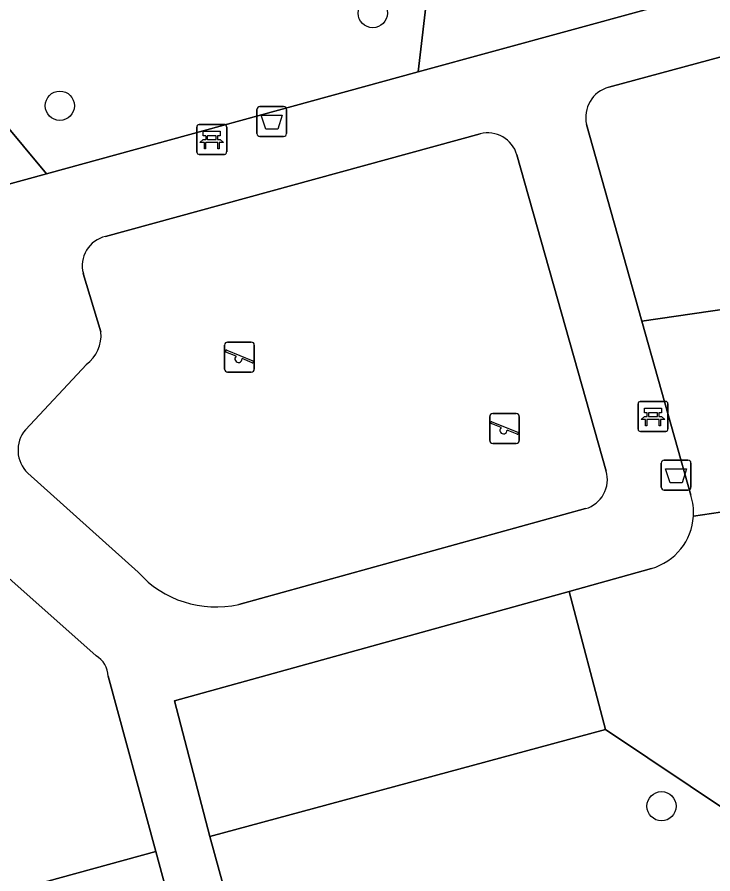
# Model space of a CAD drawing. Extents: x 159053 to 160042, y 380449 to 381423.
# Drawn here: x 159289.58 to 159312.86, y 381021.1 to 381049.76 of the extents above; entities that cross this region are included whole.
import ezdxf

# ---------------------------------------------------------------- set-up
doc = ezdxf.new("R2010")
doc.units = 0
for name, color, linetype in [('IMGEO_Afvalbak', 7, 'Continuous'), ('IMGEO_Bank', 7, 'Continuous'), ('IMGEO_Boom', 7, 'Continuous'), ('IMGEO_Groenvoorziening', 7, 'Continuous'), ('IMGEO_Speelvoorziening', 7, 'Continuous'), ('IMGEO_Terreindeel_zand', 7, 'Continuous'), ('IMGEO_Voetpad_halfverhard', 7, 'Continuous')]:
    doc.layers.add(name, color=color, linetype=linetype)

msp = doc.modelspace()

# ---------------------------------------------------------------- linework, layer by layer
at = {"layer": 'IMGEO_Afvalbak'}
for p, q in [((159297.605, 381045.865), (159297.605, 381046.665)), ((159297.605, 381046.665), (159297.605, 381045.865)), ((159297.705, 381046.765), (159298.495, 381046.765)), ((159298.495, 381046.765), (159297.705, 381046.765)), ((159298.595, 381046.665), (159298.595, 381045.865)), ((159298.595, 381045.865), (159298.595, 381046.665)), ((159298.495, 381045.765), (159297.705, 381045.765)), ((159297.705, 381045.765), (159298.495, 381045.765)), ((159311.232, 381034.94), (159312.022, 381034.94)), ((159312.022, 381034.94), (159311.232, 381034.94)), ((159311.132, 381034.04), (159311.132, 381034.84)), ((159311.132, 381034.84), (159311.132, 381034.04)), ((159312.122, 381034.84), (159312.122, 381034.04)), ((159312.122, 381034.04), (159312.122, 381034.84)), ((159312.022, 381033.94), (159311.232, 381033.94)), ((159311.232, 381033.94), (159312.022, 381033.94))]:
    msp.add_line(p, q, dxfattribs=at)
for points in [[(159297.748, 381046.479), (159298.452, 381046.479), (159298.303, 381046.009), (159297.897, 381046.009), (159297.748, 381046.479)], [(159311.275, 381034.654), (159311.979, 381034.654), (159311.83, 381034.184), (159311.424, 381034.184), (159311.275, 381034.654)]]:
    msp.add_lwpolyline(points, dxfattribs=at)
for centre, start, end in [((159297.705, 381046.665), 90, 180), ((159297.705, 381046.665), 90, 180), ((159298.495, 381046.665), 0, 90), ((159298.495, 381046.665), 360, 90), ((159297.705, 381045.865), 180, 270), ((159297.705, 381045.865), 180, 270), ((159298.495, 381045.865), 270, 0), ((159298.495, 381045.865), 270, 0), ((159311.232, 381034.84), 90, 180), ((159311.232, 381034.84), 90, 180), ((159312.022, 381034.84), 0, 90), ((159312.022, 381034.84), 360, 90), ((159311.232, 381034.04), 180, 270), ((159311.232, 381034.04), 180, 270), ((159312.022, 381034.04), 270, 0), ((159312.022, 381034.04), 270, 0)]:
    msp.add_arc(centre, 0.1, start, end, dxfattribs=at)
at = {"layer": 'IMGEO_Bank'}
for p, q in [((159295.592, 381045.242), (159295.592, 381046.083)), ((159295.592, 381046.083), (159295.592, 381045.242)), ((159295.667, 381046.167), (159296.508, 381046.167)), ((159296.508, 381046.167), (159295.667, 381046.167)), ((159296.592, 381046.092), (159296.592, 381045.251)), ((159296.592, 381045.251), (159296.592, 381046.092)), ((159296.289, 381045.565), (159295.896, 381045.565)), ((159295.901, 381045.673), (159295.901, 381045.779)), ((159295.945, 381045.779), (159295.945, 381045.673)), ((159296.233, 381045.785), (159295.951, 381045.785)), ((159295.951, 381045.667), (159296.233, 381045.667)), ((159296.239, 381045.673), (159296.239, 381045.779)), ((159296.283, 381045.779), (159296.283, 381045.673)), ((159296.517, 381045.167), (159295.676, 381045.167)), ((159295.676, 381045.167), (159296.517, 381045.167)), ((159310.354, 381035.979), (159310.354, 381036.82)), ((159310.354, 381036.82), (159310.354, 381035.979)), ((159310.429, 381036.904), (159311.27, 381036.904)), ((159311.27, 381036.904), (159310.429, 381036.904)), ((159311.354, 381036.829), (159311.354, 381035.988)), ((159311.354, 381035.988), (159311.354, 381036.829)), ((159310.663, 381036.41), (159310.663, 381036.516)), ((159310.707, 381036.516), (159310.707, 381036.41)), ((159310.995, 381036.522), (159310.713, 381036.522)), ((159310.713, 381036.404), (159310.995, 381036.404)), ((159311.001, 381036.41), (159311.001, 381036.516)), ((159311.045, 381036.516), (159311.045, 381036.41)), ((159311.051, 381036.302), (159310.658, 381036.302)), ((159311.279, 381035.904), (159310.438, 381035.904)), ((159310.438, 381035.904), (159311.279, 381035.904))]:
    msp.add_line(p, q, dxfattribs=at)
for points in [[(159295.895, 381045.785), (159295.809, 381045.785), (159295.809, 381045.946), (159296.372, 381045.946), (159296.372, 381045.785), (159296.289, 381045.785)], [(159295.839, 381045.565), (159295.697, 381045.565), (159295.809, 381045.667), (159295.895, 381045.667)], [(159295.889, 381045.558), (159295.889, 381045.351), (159295.846, 381045.351), (159295.846, 381045.558)], [(159296.289, 381045.667), (159296.372, 381045.667), (159296.484, 381045.565), (159296.345, 381045.565)], [(159296.339, 381045.558), (159296.339, 381045.351), (159296.295, 381045.351), (159296.295, 381045.558)], [(159310.657, 381036.522), (159310.571, 381036.522), (159310.571, 381036.683), (159311.134, 381036.683), (159311.134, 381036.522), (159311.051, 381036.522)], [(159310.601, 381036.302), (159310.459, 381036.302), (159310.571, 381036.404), (159310.657, 381036.404)], [(159311.051, 381036.404), (159311.134, 381036.404), (159311.246, 381036.302), (159311.107, 381036.302)], [(159310.651, 381036.295), (159310.651, 381036.088), (159310.608, 381036.088), (159310.608, 381036.295)], [(159311.101, 381036.295), (159311.101, 381036.088), (159311.057, 381036.088), (159311.057, 381036.295)]]:
    msp.add_lwpolyline(points, dxfattribs=at)
for centre, radius, start, end in [((159295.67, 381046.089), 0.0779, 92.4484, 184.2845), ((159295.67, 381046.089), 0.0779, 92.4484, 184.2845), ((159296.514, 381046.089), 0.0779, 2.4484, 94.2845), ((159296.514, 381046.089), 0.0779, 2.4484, 94.2845), ((159295.839, 381045.558), 0.00671, 2.8957, 87.1043), ((159295.896, 381045.558), 0.00671, 92.8957, 177.1043), ((159295.894, 381045.778), 0.00671, 2.8957, 87.1043), ((159295.894, 381045.674), 0.00671, 272.8957, 357.1043), ((159295.951, 381045.778), 0.00671, 92.8957, 177.1043), ((159295.951, 381045.674), 0.00671, 182.8957, 267.1043), ((159296.233, 381045.778), 0.00671, 2.8957, 87.1043), ((159296.233, 381045.674), 0.00671, 272.8957, 357.1043), ((159296.29, 381045.778), 0.00671, 92.8957, 177.1043), ((159296.29, 381045.674), 0.00671, 182.8957, 267.1043), ((159296.288, 381045.558), 0.00671, 2.8957, 87.1043), ((159296.345, 381045.558), 0.00671, 92.8957, 177.1043), ((159295.67, 381045.245), 0.0779, 182.4484, 274.2845), ((159295.67, 381045.245), 0.0779, 182.4484, 274.2845), ((159296.514, 381045.245), 0.0779, 272.4484, 4.2845), ((159296.514, 381045.245), 0.0779, 272.4484, 4.2845), ((159310.432, 381036.826), 0.0779, 92.4484, 184.2845), ((159310.432, 381036.826), 0.0779, 92.4484, 184.2845), ((159311.276, 381036.826), 0.0779, 2.4484, 94.2845), ((159311.276, 381036.826), 0.0779, 2.4484, 94.2845), ((159310.656, 381036.515), 0.00671, 2.8957, 87.1043), ((159310.656, 381036.411), 0.00671, 272.8957, 357.1043), ((159310.713, 381036.515), 0.00671, 92.8957, 177.1043), ((159310.713, 381036.411), 0.00671, 182.8957, 267.1043), ((159310.995, 381036.515), 0.00671, 2.8957, 87.1043), ((159310.995, 381036.411), 0.00671, 272.8957, 357.1043), ((159311.052, 381036.515), 0.00671, 92.8957, 177.1043), ((159311.052, 381036.411), 0.00671, 182.8957, 267.1043), ((159310.601, 381036.295), 0.00671, 2.8957, 87.1043), ((159310.658, 381036.295), 0.00671, 92.8957, 177.1043), ((159311.05, 381036.295), 0.00671, 2.8957, 87.1043), ((159311.107, 381036.295), 0.00671, 92.8957, 177.1043), ((159310.432, 381035.982), 0.0779, 182.4484, 274.2845), ((159310.432, 381035.982), 0.0779, 182.4484, 274.2845), ((159311.276, 381035.982), 0.0779, 272.4484, 4.2845), ((159311.276, 381035.982), 0.0779, 272.4484, 4.2845)]:
    msp.add_arc(centre, radius, start, end, dxfattribs=at)
at = {"layer": 'IMGEO_Boom'}
for centre in [(159301.478, 381049.894), (159291.011, 381046.794), (159311.139, 381023.366)]:
    msp.add_circle(centre, 0.489, dxfattribs=at)
at = {"layer": 'IMGEO_Groenvoorziening'}
for points in [[(159310.68, 381058.241), (159309.774, 381057.999), (159303.988, 381056.394), (159302.999, 381047.929), (159315.65, 381051.398), (159316.581, 381051.656), (159316.409, 381052.668), (159316.211, 381054.271)], [(159275.646, 381043.561), (159276.432, 381040.646), (159290.562, 381044.52), (159285.051, 381051.139), (159278.469, 381049.313), (159279.001, 381047.603), (159277.753, 381047.283)], [(159312.205, 381033.068), (159319.137, 381034.094), (159317.332, 381046.484), (159318.081, 381046.593), (159317.784, 381048.565), (159317.047, 381048.427), (159316.876, 381049.443), (159315.95, 381049.19), (159314.446, 381048.784), (159315.692, 381040.351), (159310.481, 381039.593), (159312.121, 381033.764)], [(159308.632, 381046.164), (159310.481, 381039.593), (159315.692, 381040.351), (159314.446, 381048.784), (159309.376, 381047.417)], [(159292.224, 381028.396), (159283.651, 381036.009), (159283.16, 381036.679), (159287.883, 381020.116), (159294.228, 381021.853), (159292.633, 381027.712)], [(159310.801, 381031.317), (159308.047, 381030.552), (159309.26, 381025.929), (159314.928, 381022.136), (159315.964, 381015.006), (159313.352, 381014.283), (159314.69, 381009.396), (159316.667, 381009.92), (159320.413, 381010.421), (159322.544, 381010.705), (159319.137, 381034.094), (159312.205, 381033.068)], [(159316.667, 381009.92), (159314.69, 381009.396), (159299.606, 381005.4), (159302.533, 381011.289), (159313.352, 381014.283), (159315.964, 381015.006), (159314.928, 381022.136), (159309.26, 381025.929), (159296.031, 381022.354), (159298.795, 381012.283)], [(159296.731, 381012.579), (159294.228, 381021.853), (159287.883, 381020.116), (159287.053, 381019.889), (159291.218, 381004.807), (159292.969, 380998.465), (159290.211, 380997.678), (159296.09, 380976.486), (159299.932, 380977.551)]]:
    msp.add_lwpolyline(points, dxfattribs=at)
for points in [[(159285.051, 381051.139), (159290.562, 381044.52), (159302.999, 381047.929), (159303.988, 381056.394)], [(159296.031, 381022.354), (159309.26, 381025.929), (159308.047, 381030.552), (159294.842, 381026.885)]]:
    msp.add_lwpolyline(points, close=True, dxfattribs=at)
for centre, radius, start, end in [((159309.65, 381046.407), 1.047, 105.1833, 193.4152), ((159310.288, 381033.19), 1.921, 356.3688, 17.3947), ((159310.265, 381033.185), 1.944, 286.0093, 356.5435), ((159291.78, 381027.667), 0.854, 3.0547, 58.7002)]:
    msp.add_arc(centre, radius, start, end, dxfattribs=at)
at = {"layer": 'IMGEO_Speelvoorziening'}
for p, q in [((159296.525, 381037.989), (159296.525, 381038.789)), ((159296.525, 381038.789), (159296.525, 381037.989)), ((159296.625, 381038.889), (159297.415, 381038.889)), ((159297.415, 381038.889), (159296.625, 381038.889)), ((159297.515, 381038.789), (159297.515, 381037.989)), ((159297.515, 381037.989), (159297.515, 381038.789)), ((159296.908, 381038.417), (159296.569, 381038.554)), ((159296.594, 381038.614), (159297.47, 381038.261)), ((159297.446, 381038.201), (159297.106, 381038.338)), ((159297.415, 381037.889), (159296.625, 381037.889)), ((159296.625, 381037.889), (159297.415, 381037.889)), ((159305.391, 381035.6), (159305.391, 381036.4)), ((159305.391, 381036.4), (159305.391, 381035.6)), ((159305.491, 381036.5), (159306.281, 381036.5)), ((159306.281, 381036.5), (159305.491, 381036.5)), ((159306.381, 381036.4), (159306.381, 381035.6)), ((159306.381, 381035.6), (159306.381, 381036.4)), ((159305.774, 381036.028), (159305.435, 381036.165)), ((159305.46, 381036.225), (159306.336, 381035.872)), ((159306.312, 381035.812), (159305.972, 381035.949)), ((159306.281, 381035.5), (159305.491, 381035.5)), ((159305.491, 381035.5), (159306.281, 381035.5))]:
    msp.add_line(p, q, dxfattribs=at)
for centre, radius, start, end in [((159296.625, 381038.789), 0.1, 90, 180), ((159296.625, 381038.789), 0.1, 90, 180), ((159297.415, 381038.789), 0.1, 0, 90), ((159297.415, 381038.789), 0.1, 360, 90), ((159296.582, 381038.584), 0.0327, 68.078, 248.078), ((159296.987, 381038.327), 0.12, 130.9928, 5.1632), ((159297.458, 381038.231), 0.0327, 248.078, 68.078), ((159296.625, 381037.989), 0.1, 180, 270), ((159296.625, 381037.989), 0.1, 180, 270), ((159297.415, 381037.989), 0.1, 270, 0), ((159297.415, 381037.989), 0.1, 270, 0), ((159305.491, 381036.4), 0.1, 90, 180), ((159305.491, 381036.4), 0.1, 90, 180), ((159306.281, 381036.4), 0.1, 0, 90), ((159306.281, 381036.4), 0.1, 360, 90), ((159305.448, 381036.195), 0.0327, 68.078, 248.078), ((159305.853, 381035.938), 0.12, 130.9928, 5.1632), ((159306.324, 381035.842), 0.0327, 248.078, 68.078), ((159305.491, 381035.6), 0.1, 180, 270), ((159305.491, 381035.6), 0.1, 180, 270), ((159306.281, 381035.6), 0.1, 270, 0), ((159306.281, 381035.6), 0.1, 270, 0)]:
    msp.add_arc(centre, radius, start, end, dxfattribs=at)
at = {"layer": 'IMGEO_Terreindeel_zand'}
for points in [[(159305.067, 381045.857), (159292.54, 381042.421)], [(159309.285, 381034.573), (159306.302, 381045.149)], [(159291.797, 381041.183), (159292.387, 381039.228)], [(159291.898, 381038.143), (159289.858, 381035.96)], [(159289.938, 381034.504), (159293.631, 381031.192)], [(159296.994, 381030.112), (159308.597, 381033.318)]]:
    msp.add_lwpolyline(points, dxfattribs=at)
for centre, radius, start, end in [((159305.321, 381044.868), 1.021, 15.961, 104.3895), ((159292.752, 381041.452), 0.992, 102.3238, 195.7351), ((159291.172, 381039.123), 1.219, 306.5221, 4.9566), ((159290.685, 381035.275), 1.074, 140.3834, 225.9066), ((159308.324, 381034.284), 1.003, 285.7677, 16.7686), ((159296.237, 381033.531), 3.502, 221.9066, 282.4854)]:
    msp.add_arc(centre, radius, start, end, dxfattribs=at)
at = {"layer": 'IMGEO_Voetpad_halfverhard'}
for points in [[(159309.376, 381047.417), (159314.446, 381048.784), (159315.95, 381049.19), (159315.65, 381051.398), (159302.999, 381047.929), (159290.562, 381044.52), (159276.432, 381040.646), (159276.999, 381038.54), (159278.621, 381038.988), (159281.202, 381039.702)], [(159312.121, 381033.764), (159310.481, 381039.593), (159308.632, 381046.164)], [(159292.54, 381042.421), (159305.067, 381045.857)], [(159306.302, 381045.149), (159309.285, 381034.573)], [(159292.387, 381039.228), (159291.797, 381041.183)], [(159282.404, 381039.068), (159283.16, 381036.679), (159283.651, 381036.009), (159292.224, 381028.396)], [(159289.858, 381035.96), (159291.898, 381038.143)], [(159293.631, 381031.192), (159289.938, 381034.504)], [(159308.597, 381033.318), (159296.994, 381030.112)], [(159298.795, 381012.283), (159296.031, 381022.354), (159294.842, 381026.885), (159308.047, 381030.552), (159310.801, 381031.317)], [(159292.633, 381027.712), (159294.228, 381021.853), (159296.731, 381012.579)]]:
    msp.add_lwpolyline(points, dxfattribs=at)
for centre, radius, start, end in [((159309.65, 381046.407), 1.047, 105.1833, 193.4152), ((159305.321, 381044.868), 1.021, 15.961, 104.3895), ((159292.752, 381041.452), 0.992, 102.3238, 195.7351), ((159291.172, 381039.123), 1.219, 306.5221, 4.9566), ((159290.685, 381035.275), 1.074, 140.3834, 225.9066), ((159308.324, 381034.284), 1.003, 285.7677, 16.7686), ((159310.288, 381033.19), 1.921, 356.3688, 17.3947), ((159310.265, 381033.185), 1.944, 286.0093, 356.5435), ((159296.237, 381033.531), 3.502, 221.9066, 282.4854), ((159291.78, 381027.667), 0.854, 3.0547, 58.7002)]:
    msp.add_arc(centre, radius, start, end, dxfattribs=at)

doc.saveas('drawing.dxf')
